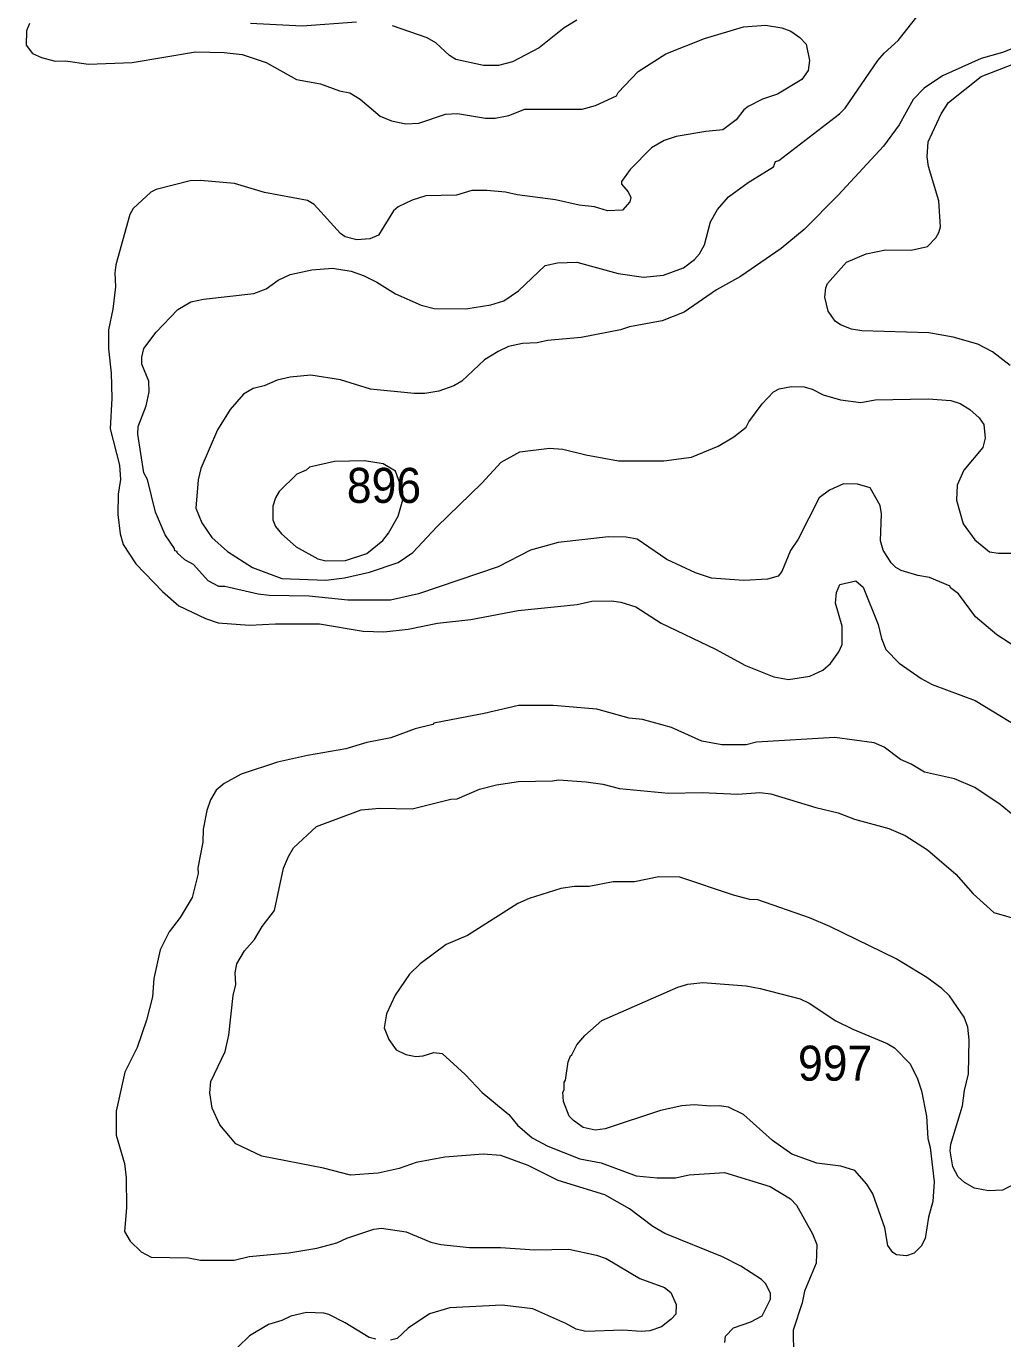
# Model space of a CAD drawing. Extents: x 447.8 to 473.9, y 7733.1 to 7760.8.
# Drawn here: x 458.231 to 460.462, y 7745.588 to 7748.586 of the extents above; entities that cross this region are included whole.
import ezdxf

# ---------------------------------------------------------------- set-up
doc = ezdxf.new("R2010")
doc.units = 0
doc.header["$LTSCALE"] = 0.032
doc.layers.add('2', color=7, linetype='Continuous', lineweight=13)
doc.layers.add('21', color=7, linetype='Continuous')

msp = doc.modelspace()

# ---------------------------------------------------------------- linework, layer by layer
at = {"layer": '2'}
for points in [[(458.4862, 7747.6545), (458.4871, 7747.6714), (458.5053, 7747.719), (458.5117, 7747.7511), (458.511, 7747.7753), (458.495, 7747.8137), (458.495, 7747.8299), (458.4999, 7747.8499), (458.5276, 7747.8871), (458.5778, 7747.9388), (458.6071, 7747.9562), (458.636, 7747.9626), (458.7507, 7747.9754), (458.7792, 7747.9858), (458.807, 7748.0061), (458.8337, 7748.0186), (458.8836, 7748.0296), (458.9308, 7748.0332), (458.9736, 7748.0262), (459.0034, 7748.0154), (459.0317, 7748.0013), (459.0746, 7747.9743), (459.1334, 7747.9489), (459.1626, 7747.941), (459.2353, 7747.9402), (459.2926, 7747.9497), (459.3224, 7747.9588), (459.3556, 7747.9817), (459.4165, 7748.0393), (459.4449, 7748.0451), (459.4889, 7748.0468), (459.5835, 7748.0212), (459.6409, 7748.0124), (459.6865, 7748.0172), (459.7322, 7748.0339), (459.758, 7748.053), (459.7694, 7748.066), (459.7805, 7748.0862), (459.7945, 7748.1393), (459.8099, 7748.1672), (459.8354, 7748.1961), (459.8803, 7748.2286), (459.9383, 7748.2648), (459.9425, 7748.2766), (459.9505, 7748.2794), (460.0891, 7748.3857), (460.1015, 7748.399), (460.1764, 7748.5074), (460.1909, 7748.5244), (460.2225, 7748.5529), (460.3194, 7748.6768)], [(458.2383, 7748.5918), (458.2321, 7748.5751), (458.2312, 7748.5425), (458.2456, 7748.5238), (458.2657, 7748.5144), (458.2973, 7748.5062), (458.3209, 7748.5067), (458.3731, 7748.499), (458.473, 7748.503), (458.6176, 7748.5277), (458.6835, 7748.5261), (458.7241, 7748.5213), (458.7796, 7748.5031), (458.8483, 7748.4642), (458.9037, 7748.4539), (458.9471, 7748.4385), (458.97, 7748.4335), (458.994, 7748.419), (459.0393, 7748.3804), (459.0656, 7748.3701), (459.0979, 7748.3627), (459.1283, 7748.3647), (459.1891, 7748.3852), (459.2166, 7748.3866), (459.28, 7748.3757), (459.3023, 7748.3756), (459.3337, 7748.3823), (459.3703, 7748.3962), (459.5014, 7748.3966), (459.5315, 7748.4044), (459.5793, 7748.427), (459.5834, 7748.4347), (459.6293, 7748.4822), (459.692, 7748.523), (459.7807, 7748.5574), (459.8698, 7748.5846), (459.9196, 7748.588), (459.9569, 7748.5825), (459.9779, 7748.5748), (459.9986, 7748.5602), (460.013, 7748.545), (460.0202, 7748.5076), (460.0176, 7748.4845), (460.0026, 7748.4639), (459.9471, 7748.4307), (459.9133, 7748.4193), (459.8803, 7748.4028), (459.8707, 7748.3948), (459.8531, 7748.372), (459.8221, 7748.3492), (459.7832, 7748.3456), (459.7158, 7748.3336), (459.688, 7748.325), (459.6591, 7748.3082), (459.6105, 7748.2588), (459.5906, 7748.2315), (459.5908, 7748.2251), (459.6059, 7748.2077), (459.6122, 7748.195), (459.6099, 7748.1846), (459.5931, 7748.1659), (459.5592, 7748.1643), (459.5293, 7748.1734), (459.4945, 7748.1768), (459.4401, 7748.1893), (459.3527, 7748.2009), (459.3262, 7748.2071), (459.2831, 7748.211)], [(458.9857, 7748.5952), (458.8612, 7748.5856), (458.7437, 7748.5921)], [(459.4892, 7748.5994), (459.46, 7748.5823), (459.4026, 7748.5368), (459.3417, 7748.5047), (459.3096, 7748.4958), (459.2759, 7748.4959), (459.2122, 7748.5097), (459.1979, 7748.5189), (459.1666, 7748.5478), (459.1471, 7748.5592), (459.068, 7748.587)], [(460.4898, 7748.5369), (460.4611, 7748.5255), (460.4126, 7748.5118), (460.3244, 7748.4726), (460.2822, 7748.4441), (460.257, 7748.4182), (460.2251, 7748.3608), (460.1892, 7748.3119), (460.0858, 7748.1997), (460.0081, 7748.1212), (459.9557, 7748.0785), (459.8627, 7748.0141), (459.808, 7747.9835), (459.7339, 7747.9329), (459.6838, 7747.9131), (459.6094, 7747.8994), (459.5889, 7747.8927), (459.499, 7747.8751), (459.4222, 7747.8682), (459.398, 7747.8631), (459.3651, 7747.8616), (459.3329, 7747.854)], [(460.4783, 7747.811), (460.4385, 7747.8423), (460.4048, 7747.8596), (460.3487, 7747.8756), (460.293, 7747.8858), (460.1395, 7747.8899), (460.1164, 7747.8936), (460.0908, 7747.9038), (460.0792, 7747.912), (460.0627, 7747.9348), (460.0557, 7747.9672), (460.0578, 7747.9887), (460.0616, 7747.9983), (460.1048, 7748.0471), (460.1501, 7748.0662), (460.194, 7748.0749), (460.2527, 7748.0742), (460.2901, 7748.0829), (460.3091, 7748.1024), (460.3161, 7748.115), (460.3193, 7748.1278), (460.3161, 7748.1871), (460.2922, 7748.2653), (460.2889, 7748.2878), (460.2913, 7748.3215), (460.3209, 7748.3859), (460.3375, 7748.4113), (460.4126, 7748.4709), (460.5345, 7748.5185)], [(459.081, 7748.1732), (459.07, 7748.164), (459.0355, 7748.1085), (459.016, 7748.1002), (458.9867, 7748.0982), (458.9594, 7748.105), (458.949, 7748.1123), (458.8891, 7748.179), (458.8737, 7748.1878), (458.7752, 7748.206), (458.7068, 7748.2263), (458.6291, 7748.2335), (458.6055, 7748.2327), (458.5281, 7748.213), (458.5157, 7748.2069), (458.4757, 7748.1695), (458.4676, 7748.1557), (458.4355, 7748.0406), (458.4333, 7748.0226), (458.4347, 7747.991), (458.4293, 7747.9397), (458.4194, 7747.8921), (458.4189, 7747.8488), (458.4251, 7747.7933), (458.4267, 7747.7362), (458.4232, 7747.6662), (458.4444, 7747.5835), (458.4466, 7747.5507), (458.4412, 7747.5169), (458.4405, 7747.4709), (458.4461, 7747.4265), (458.4527, 7747.4021), (458.4814, 7747.3582), (458.5424, 7747.2946), (458.5798, 7747.262), (458.6405, 7747.2333), (458.6698, 7747.2236), (458.7408, 7747.2181), (458.8008, 7747.2212), (458.9008, 7747.2211), (459.0011, 7747.2043), (459.0479, 7747.2028), (459.1036, 7747.2092), (459.1709, 7747.2229), (459.2469, 7747.2308), (459.3551, 7747.2517), (459.4899, 7747.2654), (459.5232, 7747.2725), (459.5681, 7747.2732), (459.5892, 7747.2702), (459.6237, 7747.2595), (459.6812, 7747.2227), (459.8053, 7747.1631), (459.8743, 7747.1255), (459.9392, 7747.1001), (459.9727, 7747.0938), (460.0207, 7747.1012), (460.0506, 7747.1149), (460.0684, 7747.1307), (460.0871, 7747.1567), (460.0948, 7747.1736), (460.0948, 7747.2155), (460.0797, 7747.2679), (460.0817, 7747.2926), (460.0894, 7747.3111), (460.126, 7747.3194), (460.1431, 7747.3049), (460.1769, 7747.2192), (460.1851, 7747.1873), (460.1949, 7747.1624), (460.225, 7747.131), (460.2752, 7747.0961), (460.3002, 7747.0828), (460.3988, 7747.0458), (460.5326, 7746.9645)], [(459.2831, 7748.211), (459.2491, 7748.2103), (459.2143, 7748.1999), (459.1437, 7748.1982), (459.1124, 7748.1889), (459.081, 7748.1732)], [(459.3329, 7747.854), (459.3092, 7747.8431), (459.2783, 7747.824), (459.2263, 7747.7753), (459.2077, 7747.7644), (459.1736, 7747.7524)], [(459.1736, 7747.7524), (459.1414, 7747.7471), (459.1174, 7747.7471), (459.0175, 7747.7567), (458.9489, 7747.7783), (458.8813, 7747.7887), (458.8339, 7747.784), (458.8046, 7747.7776), (458.7749, 7747.7644), (458.7499, 7747.7581), (458.7275, 7747.7453), (458.6973, 7747.7103), (458.6677, 7747.6639), (458.6299, 7747.5754), (458.6242, 7747.5496), (458.6184, 7747.485), (458.6319, 7747.4515), (458.6549, 7747.4179), (458.6908, 7747.386), (458.7477, 7747.3497), (458.8151, 7747.3245), (458.9153, 7747.3207), (458.958, 7747.3259), (459.015, 7747.3392), (459.0811, 7747.3613), (459.1142, 7747.3836), (459.1688, 7747.4422), (459.2722, 7747.5424), (459.3158, 7747.5899), (459.3587, 7747.6139), (459.4263, 7747.622), (459.4568, 7747.6198), (459.5094, 7747.6068), (459.5844, 7747.5932), (459.6873, 7747.5932), (459.7508, 7747.6013), (459.8118, 7747.6271), (459.8475, 7747.648), (459.8754, 7747.6698), (459.8816, 7747.6825), (459.912, 7747.7236), (459.938, 7747.7512), (459.9509, 7747.7575), (459.9791, 7747.763), (460.0083, 7747.7622), (460.0267, 7747.7566), (460.0519, 7747.7438), (460.0912, 7747.7324), (460.1379, 7747.7263), (460.1706, 7747.7327), (460.2912, 7747.735), (460.343, 7747.7308), (460.3645, 7747.7245), (460.3869, 7747.7107), (460.4075, 7747.6917), (460.4187, 7747.6761), (460.4219, 7747.6452), (460.4166, 7747.6235), (460.3732, 7747.5718), (460.3579, 7747.5379), (460.3563, 7747.5038), (460.3717, 7747.4491), (460.3982, 7747.4126), (460.4316, 7747.3856), (460.4517, 7747.3824), (460.4966, 7747.3824)], [(458.5702, 7747.3927), (458.5486, 7747.4239), (458.5261, 7747.4764), (458.5078, 7747.5503), (458.4996, 7747.5659), (458.4862, 7747.6545)], [(460.5042, 7747.1593), (460.4483, 7747.1959), (460.3993, 7747.2367), (460.3608, 7747.2895), (460.3424, 7747.3034), (460.3414, 7747.307), (460.2941, 7747.3269), (460.2677, 7747.3311), (460.2298, 7747.3429), (460.2174, 7747.3496), (460.2065, 7747.3604), (460.1885, 7747.389), (460.1823, 7747.4109), (460.1847, 7747.4724), (460.1816, 7747.4914), (460.1586, 7747.5314), (460.1301, 7747.5402), (460.0979, 7747.5411), (460.0663, 7747.526), (460.0426, 7747.5086), (459.9941, 7747.4147), (459.9771, 7747.3887), (459.957, 7747.3407), (459.9486, 7747.3295), (459.9246, 7747.3227), (459.8704, 7747.3198), (459.7964, 7747.3255), (459.7602, 7747.3371), (459.6942, 7747.3683), (459.6267, 7747.4144), (459.6018, 7747.4192), (459.5614, 7747.42), (459.4465, 7747.407), (459.3828, 7747.3894), (459.309, 7747.3508), (459.127, 7747.2894), (459.0636, 7747.2751), (458.9655, 7747.275), (458.8777, 7747.2845), (458.786, 7747.2854), (458.7607, 7747.2886), (458.6848, 7747.306), (458.6713, 7747.3062), (458.6469, 7747.3193), (458.613, 7747.3564), (458.5936, 7747.3672), (458.5761, 7747.3831), (458.5757, 7747.3862), (458.5707, 7747.3879), (458.5702, 7747.3927)], [(460.4859, 7746.7843), (460.4559, 7746.8085), (460.398, 7746.8475), (460.3512, 7746.8672), (460.283, 7746.8824), (460.2524, 7746.9006), (460.2282, 7746.9111), (460.191, 7746.9397), (460.1681, 7746.9494), (460.0781, 7746.9614), (459.8994, 7746.9509), (459.8759, 7746.9446), (459.8199, 7746.9446), (459.7745, 7746.9527), (459.7049, 7746.9844), (459.6392, 7747.0023), (459.6086, 7747.0052), (459.5344, 7747.0262), (459.4348, 7747.0343), (459.3557, 7747.0343), (459.277, 7747.0159), (459.1623, 7746.9945), (459.1597, 7746.9912), (459.1196, 7746.9813), (459.064, 7746.9608), (459.0095, 7746.9497), (458.9609, 7746.9353), (458.8734, 7746.9206), (458.8054, 7746.9052), (458.7224, 7746.8779), (458.6832, 7746.8566), (458.665, 7746.8412), (458.6517, 7746.8189), (458.6435, 7746.7949), (458.6352, 7746.7523), (458.6343, 7746.7221), (458.6234, 7746.6636), (458.6238, 7746.6505), (458.6104, 7746.5961), (458.583, 7746.5502), (458.5577, 7746.5177), (458.5371, 7746.4763), (458.5227, 7746.4112), (458.5197, 7746.3695), (458.506, 7746.316), (458.4845, 7746.2537), (458.4561, 7746.1969), (458.4365, 7746.108), (458.4365, 7746.053), (458.4556, 7745.9888), (458.4595, 7745.9558), (458.4603, 7745.887), (458.4558, 7745.8335), (458.4688, 7745.8109), (458.4939, 7745.7868), (458.5165, 7745.7747), (458.6022, 7745.7734), (458.6292, 7745.7676), (458.706, 7745.7678), (458.7403, 7745.7759), (458.831, 7745.7848), (458.8948, 7745.7955), (458.9404, 7745.8074), (458.9632, 7745.818), (459.0254, 7745.8383), (459.0427, 7745.8409), (459.0989, 7745.8328), (459.1556, 7745.8087), (459.178, 7745.8032), (459.2434, 7745.7968), (459.3145, 7745.7967)], [(459.083, 7745.9771), (459.0349, 7745.9664), (458.972, 7745.962), (458.9101, 7745.9779), (458.7691, 7746.0053), (458.7098, 7746.0331), (458.6731, 7746.0771), (458.6557, 7746.1146), (458.6506, 7746.1501), (458.6528, 7746.1757), (458.6857, 7746.2442), (458.6936, 7746.2818), (458.7041, 7746.372), (458.7097, 7746.3977), (458.7082, 7746.424), (458.7121, 7746.4442), (458.7294, 7746.4743), (458.7525, 7746.5), (458.77, 7746.5297), (458.7985, 7746.5661), (458.8192, 7746.6629), (458.8299, 7746.6894), (458.8417, 7746.7095), (458.8944, 7746.7581), (458.996, 7746.7961), (459.0381, 7746.8004), (459.1125, 7746.7988), (459.2012, 7746.8203), (459.2154, 7746.8214), (459.2667, 7746.8438), (459.3057, 7746.8535), (459.3555, 7746.8613), (459.4332, 7746.8622), (459.4468, 7746.8645), (459.5101, 7746.8605), (459.5479, 7746.855), (459.586, 7746.8453), (459.6979, 7746.8342), (459.7748, 7746.8357), (459.8563, 7746.8317), (459.9069, 7746.8356), (459.9317, 7746.8324), (460.0351, 7746.8016), (460.0859, 7746.7897), (460.1234, 7746.7749), (460.2014, 7746.7537), (460.2386, 7746.7374), (460.2899, 7746.7047), (460.3548, 7746.6494), (460.3939, 7746.6047), (460.441, 7746.5621), (460.5044, 7746.5435)], [(460.5473, 7745.97), (460.4609, 7745.9275), (460.4293, 7745.9259), (460.3973, 7745.9325), (460.3741, 7745.945), (460.3596, 7745.9579), (460.348, 7745.9807), (460.3417, 7746.0177), (460.3435, 7746.0324), (460.3698, 7746.1206), (460.3743, 7746.1555), (460.3834, 7746.1931), (460.3851, 7746.2709), (460.3818, 7746.3), (460.3737, 7746.3229), (460.3403, 7746.3713), (460.3223, 7746.3885), (460.2886, 7746.4134), (460.2181, 7746.4559), (460.067, 7746.5297), (460.0201, 7746.5493), (459.9023, 7746.591), (459.8843, 7746.5917), (459.8467, 7746.6016), (459.7245, 7746.6424), (459.6761, 7746.6432), (459.6203, 7746.6321), (459.5716, 7746.632), (459.5167, 7746.6209), (459.4838, 7746.6208), (459.4523, 7746.6169), (459.3797, 7746.5934), (459.354, 7746.5822), (459.2394, 7746.5089), (459.1906, 7746.4883)], [(459.1906, 7746.4883), (459.1311, 7746.4448), (459.1064, 7746.421), (459.0742, 7746.3726), (459.0544, 7746.3303), (459.049, 7746.2984)], [(459.049, 7746.2984), (459.0591, 7746.2716), (459.0764, 7746.248), (459.098, 7746.2375), (459.1214, 7746.2329), (459.1375, 7746.2344), (459.1621, 7746.2424), (459.181, 7746.2401), (459.2335, 7746.1916), (459.2725, 7746.151), (459.3332, 7746.1008), (459.3537, 7746.0764), (459.3869, 7746.0472), (459.4225, 7746.0279), (459.496, 7745.9992), (459.5448, 7745.9899), (459.6245, 7745.9604), (459.6722, 7745.9556), (459.7139, 7745.9556), (459.7457, 7745.9628), (459.8258, 7745.9683), (459.9307, 7745.9358), (459.9768, 7745.9076), (459.9905, 7745.8933), (460.0271, 7745.8282), (460.0371, 7745.8032), (460.0354, 7745.7612), (460.0087, 7745.6968), (460.0039, 7745.6702), (459.9827, 7745.6082), (459.9843, 7745.4954)], [(459.378, 7745.9837), (459.3153, 7746.0065), (459.275, 7746.01), (459.1871, 7746.003), (459.1221, 7745.9908), (459.083, 7745.9771)], [(459.8272, 7745.58), (459.8284, 7745.594), (459.8465, 7745.6131), (459.8862, 7745.6267), (459.912, 7745.6406), (459.9313, 7745.6785), (459.9311, 7745.6917), (459.9207, 7745.7136), (459.9103, 7745.7239), (459.8637, 7745.7537), (459.8215, 7745.7751), (459.6896, 7745.8287), (459.6627, 7745.8445), (459.6089, 7745.8851), (459.5525, 7745.9169), (459.4463, 7745.9497), (459.378, 7745.9837)], [(459.3145, 7745.7967), (459.3932, 7745.7913), (459.4708, 7745.7928), (459.5337, 7745.779), (459.5555, 7745.7713), (459.6324, 7745.7257)], [(459.6324, 7745.7257), (459.6888, 7745.7055), (459.7035, 7745.694), (459.7161, 7745.6662), (459.7147, 7745.6442), (459.7047, 7745.6327), (459.6824, 7745.6154), (459.6559, 7745.6061), (459.6355, 7745.6045), (459.5939, 7745.6076), (459.5094, 7745.6045), (459.4876, 7745.6099), (459.4636, 7745.6233), (459.3884, 7745.6565), (459.3183, 7745.6653), (459.1984, 7745.6588), (459.152, 7745.6451), (459.1033, 7745.6121), (459.0787, 7745.589), (459.063, 7745.5852)], [(459.0295, 7745.5875), (459.0146, 7745.5914), (458.9596, 7745.6249), (458.9225, 7745.6439), (458.911, 7745.6469), (458.8716, 7745.6481), (458.8354, 7745.6398), (458.8151, 7745.6299), (458.7848, 7745.621), (458.7411, 7745.5946), (458.7142, 7745.5688)]]:
    msp.add_lwpolyline(points, dxfattribs=at)
for points in [[(459.075, 7747.5699), (459.0464, 7747.5867), (459.0038, 7747.5931), (458.9355, 7747.5915), (458.8785, 7747.5788), (458.8707, 7747.5716), (458.8493, 7747.5626), (458.8089, 7747.5236), (458.8002, 7747.5091), (458.7945, 7747.4897), (458.7945, 7747.4586), (458.8002, 7747.4436), (458.8145, 7747.4267), (458.8476, 7747.3971), (458.8972, 7747.3693), (458.9159, 7747.3648), (458.9603, 7747.3654), (459.0089, 7747.3813), (459.0455, 7747.4112), (459.0588, 7747.4278), (459.0805, 7747.4668), (459.0913, 7747.5042), (459.0913, 7747.523)], [(460.1653, 7745.9189), (460.1516, 7745.9414), (460.1236, 7745.9722), (460.0917, 7745.9827), (460.0374, 7745.9895), (459.9797, 7746.0099), (459.9355, 7746.0412), (459.8699, 7746.1004), (459.8355, 7746.1173), (459.8143, 7746.1206), (459.7945, 7746.1191), (459.7566, 7746.1222), (459.7284, 7746.1199), (459.6796, 7746.1094), (459.5536, 7746.0675), (459.5305, 7746.0646), (459.5031, 7746.0711), (459.4814, 7746.0864), (459.4717, 7746.0969), (459.4581, 7746.1302), (459.4569, 7746.1516), (459.46, 7746.1571), (459.4601, 7746.174), (459.4632, 7746.1791), (459.4694, 7746.2206), (459.4741, 7746.2345), (459.4777, 7746.2364), (459.4891, 7746.2592), (459.5071, 7746.2807), (459.5461, 7746.3148), (459.7195, 7746.3914), (459.7426, 7746.3981), (459.7765, 7746.402), (459.8755, 7746.3939), (459.9073, 7746.3883), (459.9988, 7746.3644), (460.0195, 7746.3547), (460.0807, 7746.3145), (460.1196, 7746.2951), (460.1975, 7746.2626), (460.2142, 7746.2528), (460.2504, 7746.216), (460.2668, 7746.1821), (460.276, 7746.1543), (460.2872, 7746.0966), (460.2905, 7746.0454), (460.296, 7746.0251), (460.3049, 7745.9463), (460.3018, 7745.9014), (460.2919, 7745.8662), (460.2842, 7745.8173), (460.2752, 7745.8), (460.2597, 7745.7839), (460.242, 7745.7776), (460.2191, 7745.7803), (460.2105, 7745.7854), (460.1992, 7745.8012), (460.1927, 7745.8417)]]:
    msp.add_lwpolyline(points, close=True, dxfattribs=at)

# ---------------------------------------------------------------- texts
at = {"layer": '21', "width": 0.95}
for s, p in [('896', (458.9635, 7747.4972)), ('997', (459.994, 7746.1777))]:
    msp.add_text(s, height=0.08, dxfattribs=at).set_placement(p)

doc.saveas('drawing.dxf')
